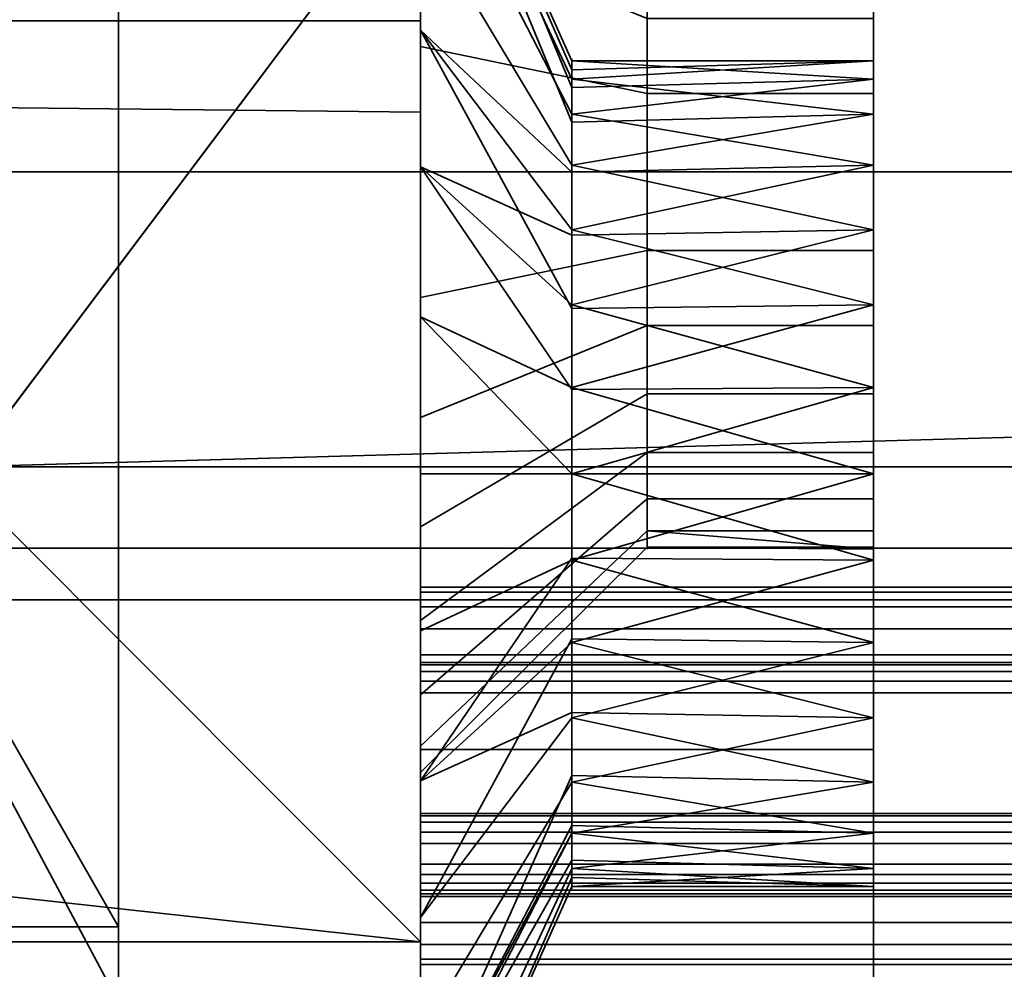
# Model space of a CAD drawing. Header units: millimetres. Extents: x -493 to 6693, y -115 to 135.
# Tile 403 of 656: x 1138.35 to 1144.87, y -20.28 to -13.99. Entities that reach past the tile are written whole.
import ezdxf

# ---------------------------------------------------------------- set-up
doc = ezdxf.new("R2010")
doc.units = ezdxf.units.MM
doc.layers.add('151', color=7, linetype='Continuous', true_color=0xffffff)

# ---------------------------------------------------------------- blocks, each defined once
blk = doc.blocks.new('UG_SURFACE_002')
at = {"layer": '151', "color": 252, "linetype": 'Continuous', "lineweight": 35}
for points in [[(2042.5, -15, 2200.2499), (2042.5, 125, 2200.2499), (957.5, 125, 2200.2499), (957.5, -15, 2200.2499)], [(1107.5, -15, 2050.2501), (1107.5, 125, 2050.2501), (1892.5, 125, 2050.2501), (1892.5, -15, 2050.2501)], [(2042.5, -15, 2200.2499), (957.5, -15, 2200.2499), (1107.5, -15, 2050.2501), (1892.5, -15, 2050.2501)]]:
    blk.add_3dface(points, dxfattribs=at)
blk = doc.blocks.new('UG_SURFACE_082')
at = {"layer": '151', "color": 252, "linetype": 'Continuous', "lineweight": 35}
for points in [[(1858.5, -19.25, 8.3), (1141, -19.25, 8.3), (1141, -12.25, 8.3), (1858.5, -12.25, 8.3)], [(1858.5, -12.25, 9.3), (1141, -12.25, 9.3), (1141, -19.25, 9.3), (1858.5, -19.25, 9.3)], [(1141, -19.25, 9.3), (1141, -12.25, 9.3), (1141, -12.25, 8.3), (1141, -19.25, 8.3)], [(1858.5, -18.2652, 6.4235), (1141, -18.2652, 6.4235), (1141, -18.25, 6.5), (1858.5, -18.25, 6.5)], [(1858.5, -18.25, 6.5), (1141, -18.25, 6.5), (1141, -18.25, 6.6), (1858.5, -18.25, 6.6)], [(1858.5, -18.25, 6.6), (1141, -18.25, 6.6), (1141, -18.2652, 6.6765), (1858.5, -18.2652, 6.6765)], [(1141, -18.45, 6.3), (1141, -18.25, 6.5), (1141, -18.2652, 6.4235)], [(1141, -18.45, 6.3), (1141, -18.25, 6.6), (1141, -18.25, 6.5)], [(1141, -18.25, 6.6), (1141, -18.45, 6.8), (1141, -18.3735, 6.7848)], [(1141, -18.25, 6.6), (1141, -19.8, 6.3), (1141, -19.25, 6.8), (1141, -18.45, 6.8)], [(1141, -18.3735, 6.7848), (1141, -18.3086, 6.7414), (1141, -18.2652, 6.6765), (1141, -18.25, 6.6)], [(1141, -18.45, 6.3), (1141, -19.8, 6.3), (1141, -18.25, 6.6)], [(1858.5, -18.3086, 6.3586), (1141, -18.3086, 6.3586), (1141, -18.2652, 6.4235), (1858.5, -18.2652, 6.4235)], [(1858.5, -18.2652, 6.6765), (1141, -18.2652, 6.6765), (1141, -18.3086, 6.7414), (1858.5, -18.3086, 6.7414)], [(1141, -18.2652, 6.4235), (1141, -18.3086, 6.3586), (1141, -18.3735, 6.3152), (1141, -18.45, 6.3)], [(1858.5, -18.3735, 6.3152), (1141, -18.3735, 6.3152), (1141, -18.3086, 6.3586), (1858.5, -18.3086, 6.3586)], [(1858.5, -18.3086, 6.7414), (1141, -18.3086, 6.7414), (1141, -18.3735, 6.7848), (1858.5, -18.3735, 6.7848)], [(1858.5, -18.45, 6.3), (1141, -18.45, 6.3), (1141, -18.3735, 6.3152), (1858.5, -18.3735, 6.3152)], [(1858.5, -18.3735, 6.7848), (1141, -18.3735, 6.7848), (1141, -18.45, 6.8), (1858.5, -18.45, 6.8)], [(1858.5, -19.8, 6.3), (1141, -19.8, 6.3), (1141, -18.45, 6.3), (1858.5, -18.45, 6.3)], [(1858.5, -18.45, 6.8), (1141, -18.45, 6.8), (1141, -19.25, 6.8), (1858.5, -19.25, 6.8)], [(1858.5, -19.25, 6.8), (1141, -19.25, 6.8), (1141, -19.25, 8.3), (1858.5, -19.25, 8.3)], [(1858.5, -19.25, 9.3), (1141, -19.25, 9.3), (1141, -19.25, 19.1), (1858.5, -19.25, 19.1)], [(1858.5, -19.25, 19.1), (1141, -19.25, 19.1), (1141, -19.2652, 19.1765), (1858.5, -19.2652, 19.1765)], [(1141, -19.25, 8.3), (1141, -19.25, 6.8), (1141, -19.8, 6.3), (1141, -19.9722, 6.3343)], [(1141, -19.9722, 6.3343), (1141, -20.1182, 6.4318), (1141, -19.25, 8.3)], [(1141, -20.25, 6.75), (1141, -19.25, 9.3), (1141, -19.25, 8.3)], [(1141, -19.25, 19.1), (1141, -19.7822, 19.1392), (1141, -19.7575, 19.203), (1141, -19.7128, 19.2547)], [(1141, -19.25, 19.1), (1141, -19.586, 19.3), (1141, -19.45, 19.3)], [(1141, -19.7128, 19.2547), (1141, -19.6534, 19.2883), (1141, -19.25, 19.1)], [(1141, -19.6534, 19.2883), (1141, -19.586, 19.3), (1141, -19.25, 19.1)], [(1141, -19.25, 19.1), (1141, -19.25, 9.3), (1141, -20.25, 6.75), (1141, -20.25, 16.8)], [(1141, -20.1182, 6.4318), (1141, -20.2157, 6.5778), (1141, -20.25, 6.75), (1141, -19.25, 8.3)], [(1141, -20.25, 16.8), (1141, -19.7822, 19.1392), (1141, -19.25, 19.1)], [(1141, -19.2652, 19.1765), (1141, -19.25, 19.1), (1141, -19.45, 19.3)], [(1858.5, -19.2652, 19.1765), (1141, -19.2652, 19.1765), (1141, -19.3086, 19.2414), (1858.5, -19.3086, 19.2414)], [(1141, -19.45, 19.3), (1141, -19.3735, 19.2848), (1141, -19.3086, 19.2414), (1141, -19.2652, 19.1765)], [(1858.5, -19.3086, 19.2414), (1141, -19.3086, 19.2414), (1141, -19.3735, 19.2848), (1858.5, -19.3735, 19.2848)], [(1858.5, -19.3735, 19.2848), (1141, -19.3735, 19.2848), (1141, -19.45, 19.3), (1858.5, -19.45, 19.3)], [(1858.5, -19.45, 19.3), (1141, -19.45, 19.3), (1141, -19.586, 19.3), (1858.5, -19.586, 19.3)], [(1858.5, -19.586, 19.3), (1141, -19.586, 19.3), (1141, -19.6534, 19.2883), (1858.5, -19.6534, 19.2883)], [(1858.5, -19.6534, 19.2883), (1141, -19.6534, 19.2883), (1141, -19.7128, 19.2547), (1858.5, -19.7128, 19.2547)], [(1858.5, -19.7128, 19.2547), (1141, -19.7128, 19.2547), (1141, -19.7575, 19.203), (1858.5, -19.7575, 19.203)], [(1858.5, -19.7575, 19.203), (1141, -19.7575, 19.203), (1141, -19.7822, 19.1392), (1858.5, -19.7822, 19.1392)], [(1858.5, -19.7822, 19.1392), (1141, -19.7822, 19.1392), (1141, -20.25, 16.8), (1858.5, -20.25, 16.8)], [(1858.5, -19.9722, 6.3343), (1141, -19.9722, 6.3343), (1141, -19.8, 6.3), (1858.5, -19.8, 6.3)], [(1858.5, -20.1182, 6.4318), (1141, -20.1182, 6.4318), (1141, -19.9722, 6.3343), (1858.5, -19.9722, 6.3343)], [(1858.5, -20.2157, 6.5778), (1141, -20.2157, 6.5778), (1141, -20.1182, 6.4318), (1858.5, -20.1182, 6.4318)], [(1858.5, -20.25, 6.75), (1141, -20.25, 6.75), (1141, -20.2157, 6.5778), (1858.5, -20.2157, 6.5778)], [(1858.5, -20.25, 16.8), (1141, -20.25, 16.8), (1141, -20.25, 6.75), (1858.5, -20.25, 6.75)]]:
    blk.add_3dface(points, dxfattribs=at)
blk = doc.blocks.new('UG_SURFACE_083')
at = {"layer": '151', "color": 252, "linetype": 'Continuous', "lineweight": 35}
for points in [[(1141, -21.25, 30.5), (1141, -10.25, 30.5), (1141, -11.15, 29.1), (1141, -20.35, 29.1)], [(1858.5, -10.25, 30.5), (1141, -10.25, 30.5), (1141, -21.25, 30.5), (1858.5, -21.25, 30.5)], [(1858.5, -20.35, 29.1), (1141, -20.35, 29.1), (1141, -11.15, 29.1), (1858.5, -11.15, 29.1)], [(1858.5, -17.7843, 19.5778), (1141, -17.7843, 19.5778), (1141, -17.75, 19.75), (1858.5, -17.75, 19.75)], [(1858.5, -17.75, 19.75), (1141, -17.75, 19.75), (1141, -17.75, 19.85), (1858.5, -17.75, 19.85)], [(1858.5, -17.75, 19.85), (1141, -17.75, 19.85), (1141, -17.7843, 20.0222), (1858.5, -17.7843, 20.0222)], [(1141, -18.2, 19.3), (1141, -17.75, 19.75), (1141, -17.7843, 19.5778), (1141, -17.8818, 19.4318)], [(1141, -18.2, 19.3), (1141, -17.75, 19.85), (1141, -17.75, 19.75)], [(1141, -17.8818, 20.1682), (1141, -17.7843, 20.0222), (1141, -17.75, 19.85), (1141, -18.2, 19.3)], [(1858.5, -17.8818, 19.4318), (1141, -17.8818, 19.4318), (1141, -17.7843, 19.5778), (1858.5, -17.7843, 19.5778)], [(1858.5, -17.7843, 20.0222), (1141, -17.7843, 20.0222), (1141, -17.8818, 20.1682), (1858.5, -17.8818, 20.1682)], [(1858.5, -18.0278, 19.3343), (1141, -18.0278, 19.3343), (1141, -17.8818, 19.4318), (1858.5, -17.8818, 19.4318)], [(1858.5, -17.8818, 20.1682), (1141, -17.8818, 20.1682), (1141, -18.0278, 20.2657), (1858.5, -18.0278, 20.2657)], [(1141, -18.2, 19.3), (1141, -18.2, 20.3), (1141, -18.0278, 20.2657), (1141, -17.8818, 20.1682)], [(1141, -17.8818, 19.4318), (1141, -18.0278, 19.3343), (1141, -18.2, 19.3)], [(1858.5, -18.2, 19.3), (1141, -18.2, 19.3), (1141, -18.0278, 19.3343), (1858.5, -18.0278, 19.3343)], [(1858.5, -18.0278, 20.2657), (1141, -18.0278, 20.2657), (1141, -18.2, 20.3), (1858.5, -18.2, 20.3)], [(1858.5, -20.35, 19.3), (1141, -20.35, 19.3), (1141, -18.2, 19.3), (1858.5, -18.2, 19.3)], [(1858.5, -18.2, 20.3), (1141, -18.2, 20.3), (1141, -20.35, 20.3), (1858.5, -20.35, 20.3)], [(1141, -18.2, 19.3), (1141, -20.35, 19.3), (1141, -20.35, 20.3), (1141, -18.2, 20.3)]]:
    blk.add_3dface(points, dxfattribs=at)
blk = doc.blocks.new('UG_SURFACE_088')
at = {"layer": '151', "color": 7, "linetype": 'Continuous', "lineweight": 35}
for points in [[(1141, -26, 2017), (1859, -26, 2017), (1859, 0, 2017), (1141, 0, 2017)], [(1141, -26, 2017), (1141, 0, 2017), (1141, 0, 2), (1141, -9, 30.5)], [(1141, -22.5, 30.5), (1141, -9, 30.5), (1859, -9, 30.5), (1859, -22.5, 30.5)], [(1141, -9, 30.5), (1141, -22.5, 30.5), (1141, -26, 2017)]]:
    blk.add_3dface(points, dxfattribs=at)
blk = doc.blocks.new('UG_SURFACE_097')
at = {"layer": '151', "color": 252, "linetype": 'Continuous', "lineweight": 35}
for points in [[(1141, -14, 1035), (1141, -5, 977), (1141, -12.0274, 1012.5227)], [(1141, -5, 977), (1141, -14.9663, 1007.4322), (1141, -13.2843, 1008.6544)], [(1141, -14.9663, 1007.4322), (1141, -5, 977), (1141, -11.5359, 981.5), (1141, -12.6489, 982.7361)], [(1141, -21.25, 1090), (1141, -5, 1090), (1141, -14, 1065.0001), (1141, -21, 1065.0001)], [(1141, -5, 1090), (1141, -21.25, 1090), (1141, -20.1, 1115), (1141, -14.6043, 1116.4048)], [(1141, -14.6043, 1116.4048), (1141, -9, 1116.5), (1141, -5, 1090)], [(1141, -14, 1035), (1141, -14, 1065.0001), (1141, -5, 1090), (1141, -5, 977)], [(1141, -12.6489, 1192.736), (1141, -14.1684, 1193.4125), (1141, -11.1732, 1201.2388), (1141, -7.9289, 1199.071)], [(1144.0001, -14.4802, 1191.9453), (1144.0001, -13.5305, 1191.5226), (1144.0001, -7.9289, 1199.071), (1144.0001, -11.1732, 1201.2388)], [(1141, -9, 1116.5), (1141, -14.6043, 1116.4048), (1135.4551, -14.5449, 1115.8864)], [(1135.4551, -14.5449, 1141.1136), (1141, -14.6043, 1140.5953), (1141, -9, 1140.4999)], [(1135.4551, -14.5449, 1141.1136), (1141, -9, 1140.4999), (1141, -9, 1116.5), (1135.4551, -14.5449, 1115.8864)], [(1141, -15, 1185.5), (1141, -13.3731, 1185.8459), (1141, -9, 1140.4999), (1141, -14.6043, 1140.5953)], [(1144.0001, -13.9832, 1187.2162), (1144.0001, -15, 1187), (1144.0001, -23, 1154), (1144.0001, -10.5, 1154)], [(1144.0001, -10.5, 1003.9999), (1144.0001, -14.4802, 981.9454), (1144.0001, -13.5305, 981.5226)], [(1144.0001, -15.5198, 981.9454), (1144.0001, -14.4802, 981.9454), (1144.0001, -10.5, 1003.9999), (1144.0001, -23, 1003.9999)], [(1144.0001, -10.5, 1003.9999), (1213.0001, -10.5, 1003.9999), (1213.0001, -23, 1003.9999), (1144.0001, -23, 1003.9999)], [(1213.0001, -10.5, 1154), (1144.0001, -10.5, 1154), (1144.0001, -23, 1154), (1213.0001, -23, 1154)], [(1144.0001, -23, 1005), (1212.5858, -23, 1005), (1212.5858, -10.5, 1005), (1144.0001, -10.5, 1005)], [(1212.5858, -23, 1153), (1144.0001, -23, 1153), (1144.0001, -10.5, 1153), (1212.5858, -10.5, 1153)], [(1144.0001, -10.5, 1005), (1144.0001, -14.3846, 1012.8498), (1144.0001, -14.2651, 1011.7126)], [(1144.0001, -10.5, 1153), (1144.0001, -14.9564, 1013.8401), (1144.0001, -14.3846, 1012.8498)], [(1144.0001, -10.5, 1005), (1144.0001, -14.6184, 1010.625), (1144.0001, -15.3836, 1009.7752)], [(1144.0001, -14.3846, 1012.8498), (1144.0001, -10.5, 1005), (1144.0001, -10.5, 1153)], [(1144.0001, -14.2651, 1011.7126), (1144.0001, -14.6184, 1010.625), (1144.0001, -10.5, 1005)], [(1144.0001, -10.5, 1153), (1144.0001, -23, 1153), (1144.0001, -17, 1014.75), (1144.0001, -15.8815, 1014.5123)], [(1144.0001, -15.8815, 1014.5123), (1144.0001, -14.9564, 1013.8401), (1144.0001, -10.5, 1153)], [(1144.0001, -23, 1005), (1144.0001, -10.5, 1005), (1144.0001, -16.4282, 1009.3101), (1144.0001, -17.5718, 1009.3101)], [(1144.0001, -15.3836, 1009.7752), (1144.0001, -16.4282, 1009.3101), (1144.0001, -10.5, 1005)], [(1141, -15, 1202), (1144.0001, -15, 1202), (1144.0001, -11.1732, 1201.2388), (1141, -11.1732, 1201.2388)], [(1141, -11.1732, 967.7612), (1144.0001, -11.1732, 967.7612), (1144.0001, -15, 967), (1141, -15, 967)], [(1141, -15, 975.5), (1141, -13.3731, 975.8458), (1141, -11.1732, 967.7612), (1141, -15, 967)], [(1141, -15, 1202), (1141, -11.1732, 1201.2388), (1141, -14.1684, 1193.4125)], [(1144.0001, -14.4802, 1191.9453), (1144.0001, -11.1732, 1201.2388), (1144.0001, -15, 1202)], [(1144.0001, -13.9832, 977.2161), (1144.0001, -15, 977), (1144.0001, -15, 967), (1144.0001, -11.1732, 967.7612)], [(1141, -12.0274, 1012.5227), (1142.0017, -14.2651, 1012.2875), (1142.0017, -14.4417, 1012.8312)], [(1141, -12.0274, 1012.5227), (1141, -12.2447, 1010.4549), (1142.0017, -14.3846, 1011.1502), (1142.0017, -14.3248, 1011.7189)], [(1142.0017, -14.3248, 1011.7189), (1142.0017, -14.2651, 1012.2875), (1141, -12.0274, 1012.5227)], [(1142.0017, -14.4417, 1012.8312), (1142.0017, -14.6184, 1013.375), (1141, -12.6699, 1014.5), (1141, -12.0274, 1012.5227)], [(1141, -12.0274, 1012.5227), (1141, -12.6699, 1014.5), (1141, -14, 1035)], [(1141, -12.2447, 1010.4549), (1141, -13.2843, 1008.6544), (1142.0017, -14.9564, 1010.1599), (1142.0017, -14.6705, 1010.655)], [(1142.0017, -14.6705, 1010.655), (1142.0017, -14.3846, 1011.1502), (1141, -12.2447, 1010.4549)], [(1142.5, -13.5305, 981.5226), (1142.5, -14.4802, 981.9454), (1141, -14.1684, 983.4126), (1141, -12.6489, 982.7361)], [(1142.5, -13.5305, 1191.5226), (1142.5, -14.4802, 1191.9453), (1141, -14.1684, 1193.4125), (1141, -12.6489, 1192.736)], [(1141, -12.6489, 982.7361), (1141, -14.1684, 983.4126), (1141, -17, 1007), (1141, -14.9663, 1007.4322)], [(1141, -14.0611, 1016.0451), (1141, -12.6699, 1014.5), (1142.0017, -14.6184, 1013.375), (1142.0017, -15.001, 1013.7999)], [(1141, -14, 1035), (1141, -12.6699, 1014.5), (1141, -14.0611, 1016.0451)], [(1142.0017, -15.4189, 1009.8238), (1142.0017, -14.9564, 1010.1599), (1141, -13.2843, 1008.6544), (1141, -14.9663, 1007.4322)], [(1142.5, -15, 977), (1142.5, -13.9832, 977.2161), (1141, -13.3731, 975.8458), (1141, -15, 975.5)], [(1142.5, -15, 1187), (1142.5, -13.9832, 1187.2162), (1141, -13.3731, 1185.8459), (1141, -15, 1185.5)], [(1142.5, -13.5305, 981.5226), (1144.0001, -13.5305, 981.5226), (1144.0001, -14.4802, 981.9454), (1142.5, -14.4802, 981.9454)], [(1142.5, -13.5305, 1191.5226), (1144.0001, -13.5305, 1191.5226), (1144.0001, -14.4802, 1191.9453), (1142.5, -14.4802, 1191.9453)], [(1141, -14, 1035), (1121.0001, -14, 1035), (1121.0001, -14, 1065.0001), (1141, -14, 1065.0001)], [(1141, -21, 1035), (1121.0001, -21, 1035), (1121.0001, -14, 1035), (1141, -14, 1035)], [(1141, -14, 1065.0001), (1121.0001, -14, 1065.0001), (1121.0001, -21, 1065.0001), (1141, -21, 1065.0001)], [(1141, -14.0611, 1016.0451), (1141, -15.9604, 1016.8908), (1141, -14, 1035)], [(1141, -15.9604, 1016.8908), (1141, -18.0396, 1016.8908), (1141, -21, 1035), (1141, -14, 1035)], [(1142.5, -15, 977), (1144.0001, -15, 977), (1144.0001, -13.9832, 977.2161), (1142.5, -13.9832, 977.2161)], [(1142.5, -15, 1187), (1144.0001, -15, 1187), (1144.0001, -13.9832, 1187.2162), (1142.5, -13.9832, 1187.2162)], [(1141, -14.0611, 1016.0451), (1142.0017, -15.3836, 1014.2248), (1142.0017, -15.9059, 1014.4573)], [(1142.0017, -15.001, 1013.7999), (1142.0017, -15.3836, 1014.2248), (1141, -14.0611, 1016.0451)], [(1142.0017, -15.9059, 1014.4573), (1142.0017, -16.4282, 1014.6899), (1141, -15.9604, 1016.8908), (1141, -14.0611, 1016.0451)], [(1142.5, -14.4802, 981.9454), (1142.5, -15.5198, 981.9454), (1141, -15.8316, 983.4126), (1141, -14.1684, 983.4126)], [(1142.5, -14.4802, 1191.9453), (1142.5, -15.5198, 1191.9453), (1141, -15.8316, 1193.4125), (1141, -14.1684, 1193.4125)], [(1141, -19.0337, 1007.4322), (1141, -17, 1007), (1141, -14.1684, 983.4126), (1141, -15.8316, 983.4126)], [(1141, -14.1684, 1193.4125), (1141, -15.8316, 1193.4125), (1141, -18.8268, 1201.2388), (1141, -15, 1202)], [(1144.0001, -14.2651, 1011.7126), (1144.0001, -14.3846, 1012.8498), (1142.0017, -14.2651, 1012.2875)], [(1144.0001, -14.3846, 1012.8498), (1142.0017, -14.4417, 1012.8312), (1142.0017, -14.2651, 1012.2875)], [(1144.0001, -14.6184, 1010.625), (1144.0001, -14.2651, 1011.7126), (1142.0017, -14.3846, 1011.1502)], [(1144.0001, -14.2651, 1011.7126), (1142.0017, -14.3248, 1011.7189), (1142.0017, -14.3846, 1011.1502)], [(1142.0017, -14.2651, 1012.2875), (1142.0017, -14.3248, 1011.7189), (1144.0001, -14.2651, 1011.7126)], [(1142.0017, -14.6184, 1013.375), (1144.0001, -14.3846, 1012.8498), (1144.0001, -14.9564, 1013.8401)], [(1142.0017, -14.3846, 1011.1502), (1142.0017, -14.6705, 1010.655), (1144.0001, -14.6184, 1010.625)], [(1142.0017, -14.6184, 1013.375), (1142.0017, -14.4417, 1012.8312), (1144.0001, -14.3846, 1012.8498)], [(1142.5, -14.4802, 981.9454), (1144.0001, -14.4802, 981.9454), (1144.0001, -15.5198, 981.9454), (1142.5, -15.5198, 981.9454)], [(1142.5, -14.4802, 1191.9453), (1144.0001, -14.4802, 1191.9453), (1144.0001, -15.5198, 1191.9453), (1142.5, -15.5198, 1191.9453)], [(1144.0001, -15, 1202), (1144.0001, -18.8268, 1201.2388), (1144.0001, -15.5198, 1191.9453), (1144.0001, -14.4802, 1191.9453)], [(1131, -19, 1115.3934), (1135.4551, -14.5449, 1115.8864), (1141, -20.1, 1115)], [(1141, -20.1, 1142), (1135.4551, -14.5449, 1141.1136), (1131, -19, 1141.6066)], [(1135.4551, -14.5449, 1115.8864), (1141, -14.6043, 1116.4048), (1141, -20.1, 1115)], [(1141, -20.1, 1142), (1141, -14.6043, 1140.5953), (1135.4551, -14.5449, 1141.1136)], [(1141, -15, 1185.5), (1141, -14.6043, 1140.5953), (1141, -20.1, 1142)], [(1144.0001, -14.9564, 1013.8401), (1142.0017, -15.001, 1013.7999), (1142.0017, -14.6184, 1013.375)], [(1144.0001, -14.6184, 1010.625), (1142.0017, -14.6705, 1010.655), (1142.0017, -14.9564, 1010.1599)], [(1142.0017, -14.9564, 1010.1599), (1144.0001, -15.3836, 1009.7752), (1144.0001, -14.6184, 1010.625)], [(1141, -14.9663, 1007.4322), (1142.0017, -15.8815, 1009.4877), (1142.0017, -15.4189, 1009.8238)], [(1141, -14.9663, 1007.4322), (1141, -17, 1007), (1142.0017, -17, 1009.25), (1142.0017, -16.4407, 1009.3689)], [(1142.0017, -16.4407, 1009.3689), (1142.0017, -15.8815, 1009.4877), (1141, -14.9663, 1007.4322)], [(1144.0001, -14.9564, 1013.8401), (1144.0001, -15.8815, 1014.5123), (1142.0017, -15.3836, 1014.2248)], [(1142.0017, -14.9564, 1010.1599), (1142.0017, -15.4189, 1009.8238), (1144.0001, -15.3836, 1009.7752)], [(1142.0017, -15.3836, 1014.2248), (1142.0017, -15.001, 1013.7999), (1144.0001, -14.9564, 1013.8401)], [(1142.5, -16.0168, 977.2161), (1142.5, -15, 977), (1141, -15, 975.5), (1141, -16.6269, 975.8458)], [(1141, -18.8268, 1201.2388), (1144.0001, -18.8268, 1201.2388), (1144.0001, -15, 1202), (1141, -15, 1202)], [(1141, -15, 967), (1144.0001, -15, 967), (1144.0001, -18.8268, 967.7612), (1141, -18.8268, 967.7612)], [(1142.5, -16.0168, 1187.2162), (1142.5, -15, 1187), (1141, -15, 1185.5), (1141, -16.6269, 1185.8459)], [(1141, -15, 967), (1141, -18.8268, 967.7612), (1141, -16.6269, 975.8458), (1141, -15, 975.5)], [(1141, -20.1, 1142), (1141, -21.25, 1142), (1141, -16.6269, 1185.8459), (1141, -15, 1185.5)], [(1142.5, -16.0168, 977.2161), (1144.0001, -16.0168, 977.2161), (1144.0001, -15, 977), (1142.5, -15, 977)], [(1142.5, -16.0168, 1187.2162), (1144.0001, -16.0168, 1187.2162), (1144.0001, -15, 1187), (1142.5, -15, 1187)], [(1144.0001, -15, 1187), (1144.0001, -23.3827, 1153.9239), (1144.0001, -23, 1154)], [(1144.0001, -15, 1187), (1144.0001, -23.9239, 1153.3827), (1144.0001, -23.7071, 1153.7071)], [(1144.0001, -23.7071, 1153.7071), (1144.0001, -23.3827, 1153.9239), (1144.0001, -15, 1187)], [(1144.0001, -18.8268, 967.7612), (1144.0001, -15, 967), (1144.0001, -15, 977), (1144.0001, -16.0168, 977.2161)], [(1144.0001, -23.9239, 1153.3827), (1144.0001, -15, 1187), (1144.0001, -16.0168, 1187.2162)], [(1144.0001, -15.8815, 1014.5123), (1142.0017, -15.9059, 1014.4573), (1142.0017, -15.3836, 1014.2248)], [(1144.0001, -16.4282, 1009.3101), (1144.0001, -15.3836, 1009.7752), (1142.0017, -15.8815, 1009.4877)], [(1144.0001, -15.3836, 1009.7752), (1142.0017, -15.4189, 1009.8238), (1142.0017, -15.8815, 1009.4877)], [(1142.5, -15.5198, 981.9454), (1142.5, -16.4695, 981.5226), (1141, -17.3511, 982.7361), (1141, -15.8316, 983.4126)], [(1142.5, -15.5198, 1191.9453), (1142.5, -16.4695, 1191.5226), (1141, -17.3511, 1192.736), (1141, -15.8316, 1193.4125)], [(1142.5, -15.5198, 981.9454), (1144.0001, -15.5198, 981.9454), (1144.0001, -16.4695, 981.5226), (1142.5, -16.4695, 981.5226)], [(1142.5, -15.5198, 1191.9453), (1144.0001, -15.5198, 1191.9453), (1144.0001, -16.4695, 1191.5226), (1142.5, -16.4695, 1191.5226)], [(1144.0001, -16.4695, 981.5226), (1144.0001, -15.5198, 981.9454), (1144.0001, -23, 1003.9999), (1144.0001, -23.3827, 1004.0761)], [(1144.0001, -18.8268, 1201.2388), (1144.0001, -22.0711, 1199.071), (1144.0001, -16.4695, 1191.5226), (1144.0001, -15.5198, 1191.9453)], [(1141, -19.0337, 1007.4322), (1141, -15.8316, 983.4126), (1141, -17.3511, 982.7361)], [(1141, -15.8316, 1193.4125), (1141, -17.3511, 1192.736), (1141, -21.25, 1199.6197), (1141, -18.8268, 1201.2388)], [(1142.0017, -16.4282, 1014.6899), (1144.0001, -15.8815, 1014.5123), (1144.0001, -17, 1014.75)], [(1142.0017, -15.8815, 1009.4877), (1142.0017, -16.4407, 1009.3689), (1144.0001, -16.4282, 1009.3101)], [(1142.0017, -16.4282, 1014.6899), (1142.0017, -15.9059, 1014.4573), (1144.0001, -15.8815, 1014.5123)], [(1141, -15.9604, 1016.8908), (1142.0017, -16.4282, 1014.6899), (1142.0017, -17, 1014.6899)], [(1142.0017, -17, 1014.6899), (1142.0017, -17.5718, 1014.6899), (1141, -18.0396, 1016.8908), (1141, -15.9604, 1016.8908)], [(1142.5, -16.8579, 977.8272), (1142.5, -16.0168, 977.2161), (1141, -16.6269, 975.8458), (1141, -17.9726, 976.8234)], [(1142.5, -16.8579, 1187.8272), (1142.5, -16.0168, 1187.2162), (1141, -16.6269, 1185.8459), (1141, -17.9726, 1186.8235)], [(1142.5, -16.8579, 977.8272), (1144.0001, -16.8579, 977.8272), (1144.0001, -16.0168, 977.2161), (1142.5, -16.0168, 977.2161)], [(1142.5, -16.8579, 1187.8272), (1144.0001, -16.8579, 1187.8272), (1144.0001, -16.0168, 1187.2162), (1142.5, -16.0168, 1187.2162)], [(1144.0001, -16.0168, 977.2161), (1144.0001, -16.8579, 977.8272), (1144.0001, -24.2388, 973.1731), (1144.0001, -22.0711, 969.9289)], [(1144.0001, -22.0711, 969.9289), (1144.0001, -18.8268, 967.7612), (1144.0001, -16.0168, 977.2161)], [(1144.0001, -16.0168, 1187.2162), (1144.0001, -16.8579, 1187.8272), (1144.0001, -23.9239, 1153.3827)], [(1144.0001, -17, 1014.75), (1142.0017, -17, 1014.6899), (1142.0017, -16.4282, 1014.6899)], [(1144.0001, -17.5718, 1009.3101), (1144.0001, -16.4282, 1009.3101), (1142.0017, -17, 1009.25)], [(1144.0001, -16.4282, 1009.3101), (1142.0017, -16.4407, 1009.3689), (1142.0017, -17, 1009.25)], [(1142.5, -16.4695, 981.5226), (1142.5, -17.1651, 980.75), (1141, -18.4641, 981.5), (1141, -17.3511, 982.7361)], [(1142.5, -16.4695, 1191.5226), (1142.5, -17.1651, 1190.75), (1141, -18.4641, 1191.4999), (1141, -17.3511, 1192.736)], [(1142.5, -16.4695, 981.5226), (1144.0001, -16.4695, 981.5226), (1144.0001, -17.1651, 980.75), (1142.5, -17.1651, 980.75)], [(1142.5, -16.4695, 1191.5226), (1144.0001, -16.4695, 1191.5226), (1144.0001, -17.1651, 1190.75), (1142.5, -17.1651, 1190.75)], [(1144.0001, -16.4695, 981.5226), (1144.0001, -23.3827, 1004.0761), (1144.0001, -23.7071, 1004.2928)], [(1144.0001, -23.9239, 1004.6173), (1144.0001, -17.1651, 980.75), (1144.0001, -16.4695, 981.5226)], [(1144.0001, -17.1651, 1190.75), (1144.0001, -16.4695, 1191.5226), (1144.0001, -22.0711, 1199.071), (1144.0001, -24.2388, 1195.8269)], [(1144.0001, -23.7071, 1004.2928), (1144.0001, -23.9239, 1004.6173), (1144.0001, -16.4695, 981.5226)], [(1141, -18.8268, 967.7612), (1141, -21.25, 969.3803), (1141, -17.9726, 976.8234), (1141, -16.6269, 975.8458)], [(1141, -21.25, 1142), (1141, -17.9726, 1186.8235), (1141, -16.6269, 1185.8459)], [(1142.5, -17.3776, 978.7275), (1142.5, -16.8579, 977.8272), (1141, -17.9726, 976.8234), (1141, -18.8042, 978.2639)], [(1142.5, -17.3776, 1188.7275), (1142.5, -16.8579, 1187.8272), (1141, -17.9726, 1186.8235), (1141, -18.8042, 1188.2639)], [(1142.5, -17.3776, 978.7275), (1144.0001, -17.3776, 978.7275), (1144.0001, -16.8579, 977.8272), (1142.5, -16.8579, 977.8272)], [(1142.5, -17.3776, 1188.7275), (1144.0001, -17.3776, 1188.7275), (1144.0001, -16.8579, 1187.8272), (1142.5, -16.8579, 1187.8272)], [(1144.0001, -23.9239, 1153.3827), (1144.0001, -16.8579, 1187.8272), (1144.0001, -17.3776, 1188.7275)], [(1144.0001, -25, 977), (1144.0001, -24.2388, 973.1731), (1144.0001, -16.8579, 977.8272), (1144.0001, -17.3776, 978.7275)], [(1142.0017, -17.5593, 1009.3689), (1142.0017, -17, 1009.25), (1141, -17, 1007), (1141, -19.0337, 1007.4322)], [(1144.0001, -17, 1014.75), (1144.0001, -18.1185, 1014.5123), (1142.0017, -17.5718, 1014.6899)], [(1142.0017, -17.5718, 1014.6899), (1142.0017, -17, 1014.6899), (1144.0001, -17, 1014.75)], [(1142.0017, -17, 1009.25), (1142.0017, -17.5593, 1009.3689), (1144.0001, -17.5718, 1009.3101)], [(1144.0001, -18.1185, 1014.5123), (1144.0001, -17, 1014.75), (1144.0001, -23, 1153)], [(1142.5, -17.1651, 980.75), (1142.5, -17.4863, 979.7613), (1141, -18.9781, 979.9181), (1141, -18.4641, 981.5)], [(1142.5, -17.1651, 1190.75), (1142.5, -17.4863, 1189.7613), (1141, -18.9781, 1189.9182), (1141, -18.4641, 1191.4999)], [(1142.5, -17.1651, 980.75), (1144.0001, -17.1651, 980.75), (1144.0001, -17.4863, 979.7613), (1142.5, -17.4863, 979.7613)], [(1142.5, -17.1651, 1190.75), (1144.0001, -17.1651, 1190.75), (1144.0001, -17.4863, 1189.7613), (1142.5, -17.4863, 1189.7613)], [(1144.0001, -25, 977), (1144.0001, -17.4863, 979.7613), (1144.0001, -17.1651, 980.75), (1144.0001, -23.9239, 1004.6173)], [(1144.0001, -17.4863, 1189.7613), (1144.0001, -17.1651, 1190.75), (1144.0001, -24.2388, 1195.8269), (1144.0001, -25, 1192)], [(1141, -17.3511, 982.7361), (1141, -18.4641, 981.5), (1141, -19.0337, 1007.4322)], [(1141, -21.25, 1199.6197), (1141, -17.3511, 1192.736), (1141, -18.4641, 1191.4999)], [(1142.5, -17.4863, 979.7613), (1142.5, -17.3776, 978.7275), (1141, -18.8042, 978.2639), (1141, -18.9781, 979.9181)], [(1142.5, -17.4863, 1189.7613), (1142.5, -17.3776, 1188.7275), (1141, -18.8042, 1188.2639), (1141, -18.9781, 1189.9182)], [(1142.5, -17.3776, 978.7275), (1142.5, -17.4863, 979.7613), (1144.0001, -17.5, 979.5)], [(1144.0001, -17.5, 979.5), (1144.0001, -17.3776, 978.7275), (1142.5, -17.3776, 978.7275)], [(1142.5, -17.3776, 1188.7275), (1142.5, -17.4863, 1189.7613), (1144.0001, -17.5, 1189.5)], [(1144.0001, -17.5, 1189.5), (1144.0001, -17.3776, 1188.7275), (1142.5, -17.3776, 1188.7275)], [(1144.0001, -17.3776, 1188.7275), (1144.0001, -25, 1192), (1144.0001, -24, 1153), (1144.0001, -23.9239, 1153.3827)], [(1144.0001, -25, 1192), (1144.0001, -17.3776, 1188.7275), (1144.0001, -17.5, 1189.5)], [(1144.0001, -25, 977), (1144.0001, -17.3776, 978.7275), (1144.0001, -17.5, 979.5)], [(1142.5, -17.4863, 979.7613), (1144.0001, -17.4863, 979.7613), (1144.0001, -17.5, 979.5)], [(1142.5, -17.4863, 1189.7613), (1144.0001, -17.4863, 1189.7613), (1144.0001, -17.5, 1189.5)], [(1144.0001, -17.5, 1189.5), (1144.0001, -17.4863, 1189.7613), (1144.0001, -25, 1192)], [(1144.0001, -17.5, 979.5), (1144.0001, -17.4863, 979.7613), (1144.0001, -25, 977)], [(1141, -19.0337, 1007.4322), (1142.0017, -18.1185, 1009.4877), (1142.0017, -17.5593, 1009.3689)], [(1141, -19.9389, 1016.0451), (1141, -18.0396, 1016.8908), (1142.0017, -17.5718, 1014.6899), (1142.0017, -18.0941, 1014.4573)], [(1144.0001, -17.5718, 1009.3101), (1142.0017, -17.5593, 1009.3689), (1142.0017, -18.1185, 1009.4877)], [(1142.0017, -18.1185, 1009.4877), (1144.0001, -18.6164, 1009.7752), (1144.0001, -17.5718, 1009.3101)], [(1144.0001, -18.1185, 1014.5123), (1142.0017, -18.0941, 1014.4573), (1142.0017, -17.5718, 1014.6899)], [(1144.0001, -23, 1005), (1144.0001, -17.5718, 1009.3101), (1144.0001, -18.6164, 1009.7752)], [(1141, -18.8042, 978.2639), (1141, -17.9726, 976.8234), (1141, -21.25, 969.3803)], [(1141, -21.25, 1142), (1141, -18.8042, 1188.2639), (1141, -17.9726, 1186.8235)], [(1141, -21, 1035), (1141, -18.0396, 1016.8908), (1141, -19.9389, 1016.0451)], [(1142.0017, -18.0941, 1014.4573), (1142.0017, -18.6164, 1014.2248), (1141, -19.9389, 1016.0451)], [(1142.0017, -18.5811, 1009.8238), (1142.0017, -18.1185, 1009.4877), (1141, -19.0337, 1007.4322)], [(1142.0017, -18.6164, 1014.2248), (1142.0017, -18.0941, 1014.4573), (1144.0001, -18.1185, 1014.5123)], [(1142.0017, -18.6164, 1014.2248), (1144.0001, -18.1185, 1014.5123), (1144.0001, -19.0436, 1013.8401)], [(1142.0017, -18.1185, 1009.4877), (1142.0017, -18.5811, 1009.8238), (1144.0001, -18.6164, 1009.7752)], [(1144.0001, -23, 1153), (1144.0001, -19.0436, 1013.8401), (1144.0001, -18.1185, 1014.5123)], [(1141, -19.0337, 1007.4322), (1141, -18.4641, 981.5), (1141, -18.9781, 979.9181)], [(1141, -18.4641, 1191.4999), (1141, -18.9781, 1189.9182), (1141, -21.25, 1199.6197)], [(1141, -19.0337, 1007.4322), (1141, -20.7157, 1008.6544), (1142.0017, -19.0436, 1010.1599), (1142.0017, -18.5811, 1009.8238)], [(1144.0001, -18.6164, 1009.7752), (1142.0017, -18.5811, 1009.8238), (1142.0017, -19.0436, 1010.1599)], [(1141, -21.25, 1014.589), (1141, -19.9389, 1016.0451), (1142.0017, -18.6164, 1014.2248), (1142.0017, -18.999, 1013.7999)], [(1144.0001, -19.3816, 1010.625), (1144.0001, -18.6164, 1009.7752), (1142.0017, -19.0436, 1010.1599)], [(1144.0001, -19.0436, 1013.8401), (1142.0017, -18.999, 1013.7999), (1142.0017, -18.6164, 1014.2248)], [(1144.0001, -18.6164, 1009.7752), (1144.0001, -19.3816, 1010.625), (1144.0001, -23, 1005)], [(1141, -21.25, 969.3803), (1141, -18.9781, 979.9181), (1141, -18.8042, 978.2639)], [(1141, -18.9781, 1189.9182), (1141, -18.8042, 1188.2639), (1141, -21.25, 1142), (1141, -21.25, 1199.6197)], [(1144.0001, -22.0711, 1199.071), (1144.0001, -18.8268, 1201.2388), (1141, -18.8268, 1201.2388), (1141, -21.25, 1199.6197)], [(1141, -21.25, 969.3803), (1141, -18.8268, 967.7612), (1144.0001, -18.8268, 967.7612), (1144.0001, -22.0711, 969.9289)], [(1141, -20.1, 1115), (1131, -20.1, 1115), (1131, -19, 1115.3934)], [(1131, -19, 1141.6066), (1131, -20.1, 1142), (1141, -20.1, 1142)], [(1141, -18.9781, 979.9181), (1141, -21.25, 969.3803), (1141, -19.0337, 1007.4322)], [(1142.0017, -18.999, 1013.7999), (1142.0017, -19.3816, 1013.375), (1141, -21.25, 1014.589)], [(1141, -20.7157, 1008.6544), (1141, -19.0337, 1007.4322), (1141, -21.25, 969.3803)], [(1142.0017, -19.3816, 1013.375), (1142.0017, -18.999, 1013.7999), (1144.0001, -19.0436, 1013.8401)], [(1142.0017, -19.3295, 1010.655), (1142.0017, -19.0436, 1010.1599), (1141, -20.7157, 1008.6544), (1141, -21.25, 1009.5798)], [(1144.0001, -19.0436, 1013.8401), (1144.0001, -19.6154, 1012.8498), (1142.0017, -19.3816, 1013.375)], [(1142.0017, -19.0436, 1010.1599), (1142.0017, -19.3295, 1010.655), (1144.0001, -19.3816, 1010.625)], [(1144.0001, -19.6154, 1012.8498), (1144.0001, -19.0436, 1013.8401), (1144.0001, -23, 1153)], [(1141, -21.25, 1009.5798), (1141, -21.7553, 1010.4549), (1142.0017, -19.6154, 1011.1502), (1142.0017, -19.3295, 1010.655)], [(1144.0001, -19.3816, 1010.625), (1142.0017, -19.3295, 1010.655), (1142.0017, -19.6154, 1011.1502)], [(1141, -21.3301, 1014.5), (1142.0017, -19.3816, 1013.375), (1142.0017, -19.5583, 1012.8312)], [(1142.0017, -19.3816, 1013.375), (1141, -21.3301, 1014.5), (1141, -21.25, 1014.589)], [(1142.0017, -19.6154, 1011.1502), (1144.0001, -19.7349, 1011.7126), (1144.0001, -19.3816, 1010.625)], [(1144.0001, -19.6154, 1012.8498), (1142.0017, -19.5583, 1012.8312), (1142.0017, -19.3816, 1013.375)], [(1144.0001, -23, 1005), (1144.0001, -19.3816, 1010.625), (1144.0001, -19.7349, 1011.7126)], [(1142.0017, -19.5583, 1012.8312), (1142.0017, -19.7349, 1012.2875), (1141, -21.9726, 1012.5227), (1141, -21.3301, 1014.5)], [(1142.0017, -19.7349, 1012.2875), (1142.0017, -19.5583, 1012.8312), (1144.0001, -19.6154, 1012.8498)], [(1142.0017, -19.6752, 1011.7189), (1142.0017, -19.6154, 1011.1502), (1141, -21.7553, 1010.4549), (1141, -21.9726, 1012.5227)], [(1142.0017, -19.7349, 1012.2875), (1144.0001, -19.6154, 1012.8498), (1144.0001, -19.7349, 1011.7126)], [(1142.0017, -19.6154, 1011.1502), (1142.0017, -19.6752, 1011.7189), (1144.0001, -19.7349, 1011.7126)], [(1144.0001, -19.7349, 1011.7126), (1144.0001, -19.6154, 1012.8498), (1144.0001, -23, 1153), (1144.0001, -23, 1005)], [(1141, -21.9726, 1012.5227), (1142.0017, -19.7349, 1012.2875), (1142.0017, -19.6752, 1011.7189)], [(1144.0001, -19.7349, 1011.7126), (1142.0017, -19.6752, 1011.7189), (1142.0017, -19.7349, 1012.2875)], [(1141, -19.9389, 1016.0451), (1141, -21.25, 1014.589), (1141, -21, 1035)], [(1131, -21, 1115), (1131, -20.1, 1115), (1141, -20.1, 1115), (1141, -21.25, 1115)], [(1141, -21.25, 1142), (1141, -20.1, 1142), (1131, -20.1, 1142), (1131, -21, 1142)], [(1141, -21.25, 1090), (1141, -21.25, 1115), (1141, -20.1, 1115)]]:
    blk.add_3dface(points, dxfattribs=at)
blk = doc.blocks.new('UG_SURFACE_161')
at = {"layer": '151', "color": 252, "linetype": 'Continuous', "lineweight": 35}
for points in [[(1153, 3.0145, -6.75), (1138, 3.0145, -6.75), (1138, -16.9528, -6.75), (1862, -16.9528, -6.75)], [(1138, -16.9528, -7.75), (1138, 3.0145, -7.75), (1153, 3.0145, -7.75)], [(1153, 3.0145, -7.75), (1847, 3.0145, -7.75), (1138, -16.9528, -7.75)], [(1847, 3.0145, -7.75), (1862, 3.0145, -7.75), (1862, -16.9528, -7.75), (1138, -16.9528, -7.75)], [(1138, -17.8352, -6.9056), (1862, -17.8352, -6.9056), (1862, -16.9528, -6.75), (1138, -16.9528, -6.75)], [(1138, -16.9528, -7.75), (1862, -16.9528, -7.75), (1862, -17.4931, -7.8453), (1138, -17.4931, -7.8453)], [(1138, -17.4931, -7.8453), (1862, -17.4931, -7.8453), (1862, -23.6435, -10.0838), (1138, -23.6435, -10.0838)], [(1138, -23.9855, -9.1441), (1862, -23.9855, -9.1441), (1862, -17.8352, -6.9056), (1138, -17.8352, -6.9056)]]:
    blk.add_3dface(points, dxfattribs=at)
blk = doc.blocks.new('UG_SURFACE_164')
at = {"layer": '151', "color": 6, "linetype": 'Continuous', "lineweight": 35}
for points in [[(1139.0001, -22, 1071.25), (1139.0001, -9, 1071.25), (1139.0001, -11, 1073.2501), (1139.0001, -20, 1073.2501)], [(1139.0001, -9, 1025.25), (1139.0001, -22, 1025.25), (1139.0001, -20, 1023.25), (1139.0001, -11, 1023.25)], [(1139.0001, -9, 1025.25), (1139.0001, -22, 1038.816), (1139.0001, -22, 1025.25)], [(1139.0001, -22, 1071.25), (1139.0001, -22, 1057.6839), (1139.0001, -9, 1071.25)], [(1139.0001, -22, 1057.6839), (1139.0001, -22, 1038.816), (1139.0001, -9, 1025.25), (1139.0001, -9, 1071.25)], [(1139.0001, -22.5, 1151.25), (1139.0001, -9.5, 1151.25), (1139.0001, -11.5, 1153.25), (1139.0001, -20.5, 1153.25)], [(1139.0001, -9.5, 1105.25), (1139.0001, -22.5, 1105.25), (1139.0001, -20.5, 1103.25), (1139.0001, -11.5, 1103.25)], [(1139.0001, -9.5, 1105.25), (1139.0001, -22.5, 1118.816), (1139.0001, -22.5, 1105.25)], [(1139.0001, -22.5, 1151.25), (1139.0001, -22.5, 1137.684), (1139.0001, -9.5, 1151.25)], [(1139.0001, -22.5, 1137.684), (1139.0001, -22.5, 1118.816), (1139.0001, -9.5, 1105.25), (1139.0001, -9.5, 1151.25)], [(1139.0001, -20, 1023.25), (1133.9999, -20, 1023.25), (1133.9999, -11, 1023.25), (1139.0001, -11, 1023.25)], [(1139.0001, -20, 1073.2501), (1139.0001, -11, 1073.2501), (1135, -11, 1073.2501), (1135, -13, 1073.2501)], [(1133.9999, -20.5, 1153.25), (1139.0001, -20.5, 1153.25), (1139.0001, -11.5, 1153.25), (1133.9999, -11.5, 1153.25)], [(1135, -13, 1103.25), (1135, -11.5, 1103.25), (1139.0001, -11.5, 1103.25), (1139.0001, -20.5, 1103.25)], [(1135, -13, 1073.2501), (1133.9999, -13, 1073.2501), (1133.9999, -20, 1073.2501), (1139.0001, -20, 1073.2501)], [(1139.0001, -20.5, 1103.25), (1133.9999, -20.5, 1103.25), (1133.9999, -13, 1103.25), (1135, -13, 1103.25)], [(1133.9999, -20.7654, 1073.0977), (1139.0001, -20.7654, 1073.0977), (1139.0001, -20, 1073.2501), (1133.9999, -20, 1073.2501)], [(1133.9999, -20, 1023.25), (1139.0001, -20, 1023.25), (1139.0001, -20.7654, 1023.4022), (1133.9999, -20.7654, 1023.4022)], [(1139.0001, -22, 1071.25), (1139.0001, -20, 1073.2501), (1139.0001, -20.7654, 1073.0977)], [(1139.0001, -20.7654, 1023.4022), (1139.0001, -20, 1023.25), (1139.0001, -22, 1025.25)]]:
    blk.add_3dface(points, dxfattribs=at)
blk = doc.blocks.new('UG_SURFACE_171')
at = {"layer": '151', "color": 6, "linetype": 'Continuous', "lineweight": 35}
for points in [[(1139.0001, -22, 1071.25), (1139.0001, -9, 1071.25), (1139.0001, -11, 1073.2501), (1139.0001, -20, 1073.2501)], [(1139.0001, -9, 1025.25), (1139.0001, -22, 1025.25), (1139.0001, -20, 1023.25), (1139.0001, -11, 1023.25)], [(1139.0001, -9, 1025.25), (1139.0001, -22, 1038.816), (1139.0001, -22, 1025.25)], [(1139.0001, -22, 1071.25), (1139.0001, -22, 1057.6839), (1139.0001, -9, 1071.25)], [(1139.0001, -22, 1057.6839), (1139.0001, -22, 1038.816), (1139.0001, -9, 1025.25), (1139.0001, -9, 1071.25)], [(1139.0001, -22.5, 1151.25), (1139.0001, -9.5, 1151.25), (1139.0001, -11.5, 1153.25), (1139.0001, -20.5, 1153.25)], [(1139.0001, -9.5, 1105.25), (1139.0001, -22.5, 1105.25), (1139.0001, -20.5, 1103.25), (1139.0001, -11.5, 1103.25)], [(1139.0001, -9.5, 1105.25), (1139.0001, -22.5, 1118.816), (1139.0001, -22.5, 1105.25)], [(1139.0001, -22.5, 1151.25), (1139.0001, -22.5, 1137.684), (1139.0001, -9.5, 1151.25)], [(1139.0001, -22.5, 1137.684), (1139.0001, -22.5, 1118.816), (1139.0001, -9.5, 1105.25), (1139.0001, -9.5, 1151.25)], [(1139.0001, -20, 1023.25), (1133.9999, -20, 1023.25), (1133.9999, -11, 1023.25), (1139.0001, -11, 1023.25)], [(1139.0001, -20, 1073.2501), (1139.0001, -11, 1073.2501), (1135, -11, 1073.2501), (1135, -13, 1073.2501)], [(1133.9999, -20.5, 1153.25), (1139.0001, -20.5, 1153.25), (1139.0001, -11.5, 1153.25), (1133.9999, -11.5, 1153.25)], [(1135, -13, 1103.25), (1135, -11.5, 1103.25), (1139.0001, -11.5, 1103.25), (1139.0001, -20.5, 1103.25)], [(1135, -13, 1073.2501), (1133.9999, -13, 1073.2501), (1133.9999, -20, 1073.2501), (1139.0001, -20, 1073.2501)], [(1139.0001, -20.5, 1103.25), (1133.9999, -20.5, 1103.25), (1133.9999, -13, 1103.25), (1135, -13, 1103.25)], [(1133.9999, -20.7654, 1073.0977), (1139.0001, -20.7654, 1073.0977), (1139.0001, -20, 1073.2501), (1133.9999, -20, 1073.2501)], [(1133.9999, -20, 1023.25), (1139.0001, -20, 1023.25), (1139.0001, -20.7654, 1023.4022), (1133.9999, -20.7654, 1023.4022)], [(1139.0001, -22, 1071.25), (1139.0001, -20, 1073.2501), (1139.0001, -20.7654, 1073.0977)], [(1139.0001, -20.7654, 1023.4022), (1139.0001, -20, 1023.25), (1139.0001, -22, 1025.25)]]:
    blk.add_3dface(points, dxfattribs=at)
blk = doc.blocks.new('UG_SURFACE_172')
at = {"layer": '151', "color": 252, "linetype": 'Continuous', "lineweight": 35}
for points in [[(1135.5, -21.92, 2021.75), (1864.5, -21.92, 2021.75), (1864.5, 12.92, 2021.75), (1135.5, 12.92, 2021.75)], [(1137, -21.92, 2020.2501), (1137, 12.92, 2020.2501), (1863, 12.92, 2020.2501), (1863, -21.92, 2020.2501)], [(1097, -15, 2060.25), (1903, -15, 2060.25), (1901.5, -15, 2058.7499), (1098.5, -15, 2058.7499)], [(1097, -15, 2060.25), (1097, -21.92, 2060.25), (1903, -21.92, 2060.25), (1903, -15, 2060.25)], [(1098.5, -15, 2058.7499), (1901.5, -15, 2058.7499), (1901.5, -21.92, 2058.7499), (1098.5, -21.92, 2058.7499)]]:
    blk.add_3dface(points, dxfattribs=at)

msp = doc.modelspace()

# ---------------------------------------------------------------- linework, layer by layer
at = {"layer": '151', "color": 253, "linetype": 'Continuous', "lineweight": -3}
for p, q in [((1141, 0, 2017), (1141, -26, 2017)), ((1141, -9, 30.5), (1141, -22.5, 30.5)), ((1141, -10.25, 30.5), (1141, -21.25, 30.5)), ((1144, -23, 1004), (1144, -10.5, 1004)), ((1144, -23, 1005), (1144, -10.5, 1005)), ((1144, -10.5, 1154), (1144, -23, 1154)), ((1144, -10.5, 1153), (1144, -23, 1153)), ((1139, -20, 1073.25), (1139, -11, 1073.25)), ((1139, -11, 1023.25), (1139, -20, 1023.25)), ((1139, -20, 1073.25), (1139, -11, 1073.25)), ((1139, -11, 1023.25), (1139, -20, 1023.25)), ((1141, -20.35, 29.1), (1141, -11.15, 29.1)), ((1139, -11.5, 1103.25), (1139, -20.5, 1103.25)), ((1139, -20.5, 1153.25), (1139, -11.5, 1153.25)), ((1139, -20.5, 1153.25), (1139, -11.5, 1153.25)), ((1139, -11.5, 1103.25), (1139, -20.5, 1103.25)), ((1141, -19.25, 8.3), (1141, -12.25, 8.3)), ((1141, -12.25, 9.3), (1141, -19.25, 9.3)), ((1121, -14, 1065), (1141, -14, 1065)), ((1121, -14, 1035), (1141, -14, 1035)), ((1141, -14, 1065), (1141, -14, 1035)), ((1141, -21, 1065), (1141, -14, 1065)), ((1141, -14, 1035), (1141, -21, 1035)), ((957.5, -15, 2200.25), (2042.5, -15, 2200.25)), ((1903, -15, 2060.25), (1097, -15, 2060.25)), ((1901.5, -15, 2058.75), (1098.5, -15, 2058.75)), ((1892.5, -15, 2050.25), (1107.5, -15, 2050.25)), ((1862, -16.9528, -7.75), (1138, -16.9528, -7.75)), ((1862, -16.9528, -6.75), (1138, -16.9528, -6.75)), ((1862, -17.4931, -7.8453), (1138, -17.4931, -7.8453)), ((1141, -17.75, 19.75), (1858.5, -17.75, 19.75)), ((1141, -17.75, 19.75), (1141, -17.75, 19.85)), ((1141, -17.75, 19.85), (1858.5, -17.75, 19.85)), ((1862, -17.8352, -6.9056), (1138, -17.8352, -6.9056)), ((1141, -18.2, 20.3), (1141, -20.35, 20.3)), ((1141, -18.2, 20.3), (1858.5, -18.2, 20.3)), ((1141, -20.35, 19.3), (1141, -18.2, 19.3)), ((1141, -18.2, 19.3), (1858.5, -18.2, 19.3)), ((1141, -18.25, 6.5), (1858.5, -18.25, 6.5)), ((1141, -18.25, 6.5), (1141, -18.25, 6.6)), ((1141, -18.25, 6.6), (1858.5, -18.25, 6.6)), ((1141, -18.45, 6.3), (1858.5, -18.45, 6.3)), ((1141, -18.45, 6.8), (1141, -19.25, 6.8)), ((1141, -19.8, 6.3), (1141, -18.45, 6.3)), ((1141, -18.45, 6.8), (1858.5, -18.45, 6.8)), ((1141, -19.25, 8.3), (1858.5, -19.25, 8.3)), ((1141, -19.25, 9.3), (1141, -19.25, 19.1)), ((1141, -19.25, 9.3), (1858.5, -19.25, 9.3)), ((1141, -19.25, 19.1), (1858.5, -19.25, 19.1)), ((1141, -19.25, 6.8), (1141, -19.25, 8.3)), ((1141, -19.25, 6.8), (1858.5, -19.25, 6.8)), ((1141, -19.45, 19.3), (1141, -19.586, 19.3)), ((1141, -19.45, 19.3), (1858.5, -19.45, 19.3)), ((1141, -19.586, 19.3), (1858.5, -19.586, 19.3)), ((1141, -19.7822, 19.1392), (1858.5, -19.7822, 19.1392)), ((1141, -19.7822, 19.1392), (1141, -20.25, 16.8)), ((1141, -19.8, 6.3), (1858.5, -19.8, 6.3)), ((1139, -20, 1023.25), (1134, -20, 1023.25)), ((1134, -20, 1073.25), (1139, -20, 1073.25)), ((1139, -20, 1023.25), (1134, -20, 1023.25)), ((1134, -20, 1073.25), (1139, -20, 1073.25)), ((1131, -20.1, 1115), (1141, -20.1, 1115)), ((1131, -20.1, 1142), (1141, -20.1, 1142)), ((1141, -20.1, 1115), (1141, -21.5, 1115)), ((1141, -21.5, 1142), (1141, -20.1, 1142)), ((1141, -20.25, 6.75), (1858.5, -20.25, 6.75)), ((1141, -20.25, 16.8), (1141, -20.25, 6.75)), ((1141, -20.25, 16.8), (1858.5, -20.25, 16.8))]:
    msp.add_line(p, q, dxfattribs=at)
at = {"layer": '151', "color": 253, "linetype": 'Continuous', "lineweight": -3, "extrusion": (1, 0, 0)}
for centre, radius in [((-15, 979.5, 1141), 4), ((-15, 1189.5, 1141), 4), ((-17, 1012, 1141), 5), ((-17, 1012, 1144), 2.75)]:
    msp.add_circle(centre, radius, dxfattribs=at)
at = {"layer": '151', "color": 253, "linetype": 'Continuous', "lineweight": -3, "extrusion": (-1, 0, 0)}
for centre, radius in [((15, 979.5, -1142.5), 2.5), ((15, 1189.5, -1142.5), 2.5), ((15, 1189.5, -1144), 2.5), ((15, 979.5, -1144), 2.5), ((17, 1012, -1142.0018), 2.75)]:
    msp.add_circle(centre, radius, dxfattribs=at)
for centre, start, end in [((15, 977, -1141), 180, 0), ((15, 1192, -1141), 0, 180), ((15, 977, -1144), 180, 0), ((15, 1192, -1144), 0, 180)]:
    msp.add_arc(centre, 10, start, end, dxfattribs=at)
at = {"layer": '151', "color": 253, "linetype": 'Continuous', "lineweight": -3, "extrusion": (1, 0, 0)}
for centre, radius, start, end in [((-11.3931, 1164.6112, 1141), 24.2296, 248.93973, 275.66816), ((-11.3931, 1092.3888, 1141), 24.2296, 84.33184, 111.06027), ((-18.2, 19.85, 1141), 0.45, 0, 90), ((-18.2, 19.75, 1141), 0.45, 270, 0), ((-18.45, 6.5, 1141), 0.2, 270, 0), ((-18.45, 6.6, 1141), 0.2, 0, 90), ((-19.45, 19.1, 1141), 0.2, 0, 90), ((-19.586, 19.1, 1141), 0.2, 90, 168.69007), ((-19.8, 6.75, 1141), 0.45, 180, 270), ((-20, 1025.25, 1139), 2, 180, 270), ((-20, 1071.25, 1139), 2, 90, 180), ((-20, 1071.25, 1139), 2, 90, 180), ((-20, 1025.25, 1139), 2, 180, 270)]:
    msp.add_arc(centre, radius, start, end, dxfattribs=at)
at = {"layer": '151', "color": 253, "linetype": 'Continuous', "lineweight": -3, "extrusion": (-0.707107, 0.707107, -1.27774e-16)}
for centre, start_param, end_param in [((1138.6069, -11.3931, 1164.6112), 1.471868, 1.890148), ((1138.6069, -11.3931, 1092.3888), 4.393038, 4.811317)]:
    msp.add_ellipse(centre, major_axis=(24.2296, 24.2296), ratio=0.707107, start_param=start_param, end_param=end_param, dxfattribs=at)

# ---------------------------------------------------------------- block references
at = {"layer": '151', "color": 253, "linetype": 'Continuous', "lineweight": -3}
for name in ['UG_SURFACE_172', 'UG_SURFACE_002', 'UG_SURFACE_161', 'UG_SURFACE_088', 'UG_SURFACE_097', 'UG_SURFACE_164', 'UG_SURFACE_171', 'UG_SURFACE_083', 'UG_SURFACE_082']:
    msp.add_blockref(name, (0, 0), dxfattribs=at)

doc.saveas('drawing.dxf')
